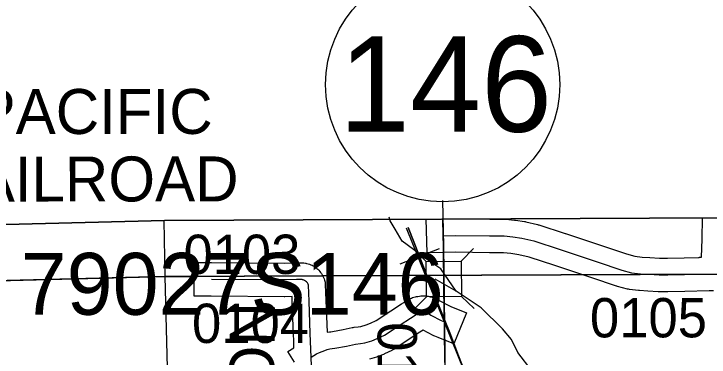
# Model space of a CAD drawing. Extents: x 23.6 to 68.7, y -63 to -29.
# Drawn here: x 43.226 to 44.464, y -33.788 to -33.177 of the extents above; entities that cross this region are included whole.
import ezdxf

# ---------------------------------------------------------------- set-up
doc = ezdxf.new("R2010")
doc.units = 0
for name, color, linetype in [('tdCoClipBndry', 7, 'Continuous'), ('tdCoCoBndry', 7, 'Continuous'), ('tdCoCoBndryPart', 7, 'Continuous'), ('tdCoHydroRiver', 7, 'Continuous'), ('tdCoPriCL', 7, 'Continuous'), ('tdCoPrimary', 7, 'Continuous'), ('tdCoPriNonDiv', 7, 'Continuous'), ('tdCoPriNonDivCL', 7, 'Continuous'), ('tdCoRRCL', 7, 'Continuous'), ('tdCoRROwnerTxt', 7, 'Continuous'), ('tdCoSecRdNmbr', 7, 'Continuous'), ('tdCoSecRdTxt', 7, 'Continuous'), ('tdCoSecRteBand', 7, 'Continuous'), ('tdCoSecRteCL', 7, 'Continuous'), ('tdCoSectLine', 7, 'Continuous'), ('tdCoSectLinePart', 7, 'Continuous'), ('tdCoShieldStRte', 7, 'Continuous'), ('tdCoStrucNonDivPri', 7, 'Continuous'), ('tdCoStrucPriMaintName', 7, 'Continuous'), ('tdCoSurfGravel', 7, 'Continuous'), ('tdCoTwpBndryShd', 7, 'Continuous')]:
    doc.layers.add(name, color=color, linetype=linetype)

msp = doc.modelspace()

# ---------------------------------------------------------------- linework, layer by layer
at = {"layer": 'tdCoClipBndry'}
msp.add_lwpolyline([(32.5923, -42.7484), (32.5183, -35.7733), (32.5031, -34.7682), (32.4957, -33.7858), (32.4988, -33.76), (32.5086, -33.7359), (32.5242, -33.7151), (32.5447, -33.699), (32.5687, -33.6888), (32.5944, -33.6851), (36.5353, -33.6387), (37.5451, -33.6329), (39.5046, -33.6092), (41.4955, -33.5687), (42.4818, -33.5704), (43.4945, -33.5446), (44.4809, -33.54), (48.4512, -33.5006), (56.4135, -33.3762)], dxfattribs=at)
at = {"layer": 'tdCoCoBndry'}
for p, q in [((42.5122, -33.6696), (43.4953, -33.6446)), ((43.4953, -33.6446), (42.5122, -33.6696)), ((43.4953, -33.6446), (44.482, -33.64)), ((44.482, -33.64), (43.4953, -33.6446))]:
    msp.add_line(p, q, dxfattribs=at)
for points in [[(56.4135, -33.3762), (48.4512, -33.5006), (44.4809, -33.54), (43.4945, -33.5446), (42.4818, -33.5704), (41.4955, -33.5687), (39.5046, -33.6092)], [(53.4205, -33.5241), (52.424, -33.5401), (51.427, -33.5565), (50.4445, -33.5691), (49.4558, -33.5847), (48.4525, -33.6006), (47.4567, -33.6082), (47.4353, -33.6084), (46.4575, -33.6183), (46.4433, -33.6186), (45.4539, -33.6298), (44.4817, -33.64), (43.495, -33.6446), (42.5119, -33.6696), (42.483, -33.6703), (41.4975, -33.6686), (40.4923, -33.6896), (39.5062, -33.7091)], [(39.5066, -33.7091), (40.4927, -33.6896), (41.4979, -33.6686), (42.4833, -33.6703), (42.5122, -33.6696), (43.4953, -33.6446), (44.482, -33.64), (45.4542, -33.6298), (46.4436, -33.6186), (46.4578, -33.6183), (47.4356, -33.6084), (47.4571, -33.6082), (48.4528, -33.6006), (49.4561, -33.5847), (50.4448, -33.5691), (51.4274, -33.5565), (52.4244, -33.5401), (53.4208, -33.5241)], [(39.5066, -33.7091), (40.4927, -33.6896), (41.4979, -33.6686), (42.4833, -33.6703), (42.5122, -33.6696), (43.4953, -33.6446), (44.482, -33.64), (45.4542, -33.6298), (46.4436, -33.6186), (46.4578, -33.6183), (47.4356, -33.6084), (47.4571, -33.6082), (48.4528, -33.6006), (49.4561, -33.5847), (50.4448, -33.5691), (51.4274, -33.5565), (52.4244, -33.5401), (53.4208, -33.5241)]]:
    msp.add_lwpolyline(points, dxfattribs=at)
at = {"layer": 'tdCoCoBndryPart'}
for points in [[(42.2811, -33.67), (42.483, -33.6703), (42.5119, -33.6696), (43.495, -33.6446), (43.5474, -33.6443)], [(43.7752, -33.6433), (44.2368, -33.6411)]]:
    msp.add_lwpolyline(points, dxfattribs=at)
at = {"layer": 'tdCoHydroRiver'}
for points in [[(44.0133, -33.6704), (43.9861, -33.6307), (43.9668, -33.6178), (43.9176, -33.5815), (43.9047, -33.5601), (43.8961, -33.5451), (43.894, -33.5387)], [(44.0133, -33.6704), (43.9759, -33.6494)], [(44.164, -33.9137), (44.1569, -33.8364), (44.1488, -33.8128), (44.1232, -33.7799), (44.1119, -33.7563), (44.096, -33.7375), (44.0577, -33.7), (44.0133, -33.6704)]]:
    msp.add_lwpolyline(points, dxfattribs=at)
at = {"layer": 'tdCoPriCL'}
msp.add_lwpolyline([(43.9936, -33.8132), (43.9928, -33.7509), (43.9925, -33.7289), (43.9925, -33.7252), (43.9924, -33.7213), (43.9921, -33.703), (43.9916, -33.6653), (43.9915, -33.6585), (43.9909, -33.5901), (43.9905, -33.5718), (43.9899, -33.5423)], dxfattribs=at)
at = {"layer": 'tdCoPrimary'}
for points in [[(43.9918, -33.6423), (43.9915, -33.6163), (43.9913, -33.5901), (43.9909, -33.5718), (43.9903, -33.5423)], [(43.9918, -33.6423), (43.9915, -33.6163), (43.9913, -33.5901), (43.9909, -33.5718), (43.9903, -33.5423)], [(43.994, -33.8132), (43.9932, -33.7509), (43.9929, -33.7289), (43.9928, -33.7252), (43.9925, -33.703), (43.9921, -33.6758), (43.992, -33.6653), (43.9918, -33.6428), (43.9918, -33.6423), (43.9915, -33.6163), (43.9913, -33.5901), (43.9909, -33.5718), (43.9903, -33.5423)], [(43.994, -33.8132), (43.9932, -33.7509), (43.9929, -33.7289), (43.9928, -33.7252), (43.9925, -33.703), (43.9921, -33.6758), (43.992, -33.6653), (43.9918, -33.6428), (43.9918, -33.6423)], [(43.994, -33.8132), (43.9932, -33.7509), (43.9929, -33.7289), (43.9928, -33.7252), (43.9925, -33.703), (43.9921, -33.6758), (43.992, -33.6653), (43.9918, -33.6428), (43.9918, -33.6423)]]:
    msp.add_lwpolyline(points, dxfattribs=at)
at = {"layer": 'tdCoPriNonDiv'}
msp.add_lwpolyline([(43.9893, -33.5093), (43.9909, -33.5901), (43.9983, -34.2051), (44.0094, -34.6265), (44.0129, -34.7984), (44.0129, -35.1619), (44.0171, -35.5442), (44.0247, -36.0995), (44.0269, -36.2497), (44.0269, -36.3669), (43.7676, -36.3693), (43.5183, -36.3722)], dxfattribs=at)
at = {"layer": 'tdCoPriNonDivCL'}
for points in [[(43.9915, -33.6585), (43.9914, -33.6428), (43.9911, -33.6163), (43.9909, -33.5901), (43.9905, -33.5718), (43.9899, -33.5423)], [(43.9914, -33.6423), (43.9911, -33.6163), (43.9909, -33.5901), (43.9905, -33.5718), (43.9899, -33.5423)], [(43.9936, -33.8132), (43.9928, -33.7509), (43.9925, -33.7289), (43.9925, -33.7252), (43.9921, -33.703), (43.9918, -33.6758), (43.9916, -33.6653), (43.9914, -33.6428), (43.9914, -33.6423)], [(43.9936, -33.8132), (43.9928, -33.7509), (43.9925, -33.7289), (43.9925, -33.7252), (43.9921, -33.703), (43.9918, -33.6758), (43.9916, -33.6653), (43.9915, -33.6585)]]:
    msp.add_lwpolyline(points, dxfattribs=at)
at = {"layer": 'tdCoRRCL'}
msp.add_line((43.983, -33.595), (43.9133, -33.6227), dxfattribs=at)
for points in [[(44.4027, -38.3713), (44.3358, -37.5874), (44.2271, -36.6496), (44.2182, -36.2544), (44.2175, -36.152), (44.2225, -36.1107), (44.3931, -35.287), (44.3999, -35.2211), (44.4008, -35.1899), (44.3999, -35.1638), (44.3822, -34.9509), (44.3516, -34.697), (44.3123, -34.5348), (44.272, -34.4373), (44.2541, -34.3727), (43.9251, -33.5586)], [(43.9277, -33.5575), (43.9379, -33.583), (43.9615, -33.6424), (43.9756, -33.6787), (44.0021, -33.7447), (44.0173, -33.7854), (44.0427, -33.8493)], [(44.0427, -33.8493), (44.0173, -33.7854), (44.0021, -33.7447), (43.9756, -33.6787), (43.9615, -33.6424), (43.9379, -33.583), (43.9277, -33.5575)]]:
    msp.add_lwpolyline(points, dxfattribs=at)
at = {"layer": 'tdCoSecRteBand'}
for points in [[(44.0525, -33.542), (44.0732, -33.5423), (44.0989, -33.5423), (44.1003, -33.5423), (44.1017, -33.5425), (44.1172, -33.5439), (44.1181, -33.544), (44.119, -33.5442), (44.135, -33.5466), (44.1362, -33.5468), (44.1373, -33.5471), (44.1583, -33.552), (44.1595, -33.5523), (44.1607, -33.5527), (44.2076, -33.568), (44.2076, -33.568), (44.2077, -33.568), (44.274, -33.59), (44.2741, -33.59), (44.2741, -33.59), (44.3166, -33.6042), (44.3315, -33.6082), (44.3443, -33.6098), (44.3581, -33.6106), (44.3755, -33.6116), (44.3896, -33.6115), (44.4194, -33.6111), (44.4458, -33.6105), (44.4458, -33.6103), (44.45, -33.6103), (44.4511, -33.5782), (44.452, -33.5401)], [(44.4716, -33.6701), (44.4634, -33.6701), (44.4206, -33.6711), (44.4205, -33.6711), (44.4203, -33.6711), (44.3903, -33.6715), (44.3751, -33.6716), (44.3741, -33.6716), (44.373, -33.6716), (44.3546, -33.6705), (44.3397, -33.6696), (44.3388, -33.6695), (44.3378, -33.6694), (44.322, -33.6675), (44.32, -33.6672), (44.3181, -33.6667), (44.3003, -33.662), (44.2994, -33.6618), (44.2985, -33.6614), (44.2551, -33.6469), (44.1889, -33.625), (44.1433, -33.6101), (44.1247, -33.6057), (44.1107, -33.6036), (44.0974, -33.6023), (44.073, -33.6023), (44.0727, -33.6023), (44.0725, -33.6023), (44.0124, -33.6014), (43.9916, -33.6018), (43.9616, -33.6025), (43.9602, -33.5425), (43.9641, -33.5424)], [(43.7255, -33.7967), (43.714, -33.778), (43.7247, -33.7714), (43.7243, -33.7588), (43.7239, -33.7471), (43.7217, -33.6894), (43.7213, -33.6802), (43.7083, -33.6806), (43.7078, -33.6806), (43.7072, -33.6806), (43.5774, -33.6796), (43.5474, -33.6793), (43.5479, -33.6194), (43.5779, -33.6196), (43.7072, -33.6206), (43.7282, -33.62), (43.7286, -33.62), (43.729, -33.62), (43.7369, -33.62), (43.7372, -33.62), (43.7375, -33.62), (43.7398, -33.62), (43.7424, -33.6201), (43.745, -33.6206), (43.7458, -33.6207), (43.7473, -33.621), (43.7499, -33.6216), (43.7523, -33.6225), (43.7545, -33.6234), (43.7569, -33.6243), (43.7592, -33.6257), (43.7612, -33.6269), (43.7634, -33.6283), (43.7654, -33.63), (43.7671, -33.6316), (43.7691, -33.6333), (43.7708, -33.6354), (43.7722, -33.6372), (43.7738, -33.6393), (43.7751, -33.6416), (43.7762, -33.6436), (43.7774, -33.646), (43.7783, -33.6485), (43.779, -33.6507), (43.7803, -33.6546), (43.7805, -33.6588), (43.7816, -33.687), (43.7816, -33.6871), (43.7816, -33.6871), (43.7838, -33.7437), (43.7881, -33.743), (43.7893, -33.7428), (43.7904, -33.7427), (43.7935, -33.7424), (43.8121, -33.7389), (43.8281, -33.7354), (43.8299, -33.735), (43.8317, -33.7348), (43.839, -33.7341), (43.844, -33.7333), (43.8533, -33.7306), (43.8609, -33.7275), (43.871, -33.7227), (43.897, -33.7055), (43.8971, -33.7055), (43.8972, -33.7054), (43.9159, -33.6932), (43.9162, -33.6931), (43.9164, -33.6929), (43.9243, -33.688), (43.9244, -33.6879), (43.9244, -33.6879), (43.9273, -33.6861), (43.929, -33.685), (43.9309, -33.6842), (43.934, -33.6828), (43.9359, -33.682), (43.9378, -33.6814), (43.9411, -33.6805), (43.943, -33.6799), (43.9451, -33.6797), (43.9484, -33.6792), (43.9504, -33.6789), (43.9525, -33.6789), (43.9558, -33.6788), (43.9579, -33.6788), (43.9599, -33.6791), (43.9633, -33.6795), (43.9653, -33.6798), (43.9673, -33.6803), (43.9705, -33.6812), (43.9725, -33.6818), (43.9744, -33.6826), (43.9775, -33.6839), (43.9794, -33.6847), (43.9812, -33.6857), (43.9833, -33.6871), (43.9993, -33.6955), (44.0042, -33.6975), (44.032, -33.7088), (44.0093, -33.7644), (43.9815, -33.753), (43.9752, -33.7504), (43.9739, -33.7499), (43.9726, -33.7492), (43.9546, -33.7398), (43.9485, -33.7436), (43.93, -33.7557), (43.9023, -33.774), (43.9005, -33.7751), (43.8987, -33.776), (43.8858, -33.7821), (43.885, -33.7825), (43.8841, -33.7829), (43.8742, -33.7868), (43.8728, -33.7874), (43.8714, -33.7878), (43.8592, -33.7913)]]:
    msp.add_lwpolyline(points, dxfattribs=at)
at = {"layer": 'tdCoSecRteCL'}
for points in [[(43.9909, -33.5718), (44.0123, -33.5713), (44.073, -33.5723), (44.0989, -33.5723), (44.1144, -33.5738), (44.1304, -33.5763), (44.1514, -33.5812), (44.1982, -33.5965), (44.2646, -33.6184), (44.308, -33.633), (44.3257, -33.6377), (44.3415, -33.6397), (44.3564, -33.6405), (44.3748, -33.6416), (44.39, -33.6415), (44.4199, -33.6411), (44.4629, -33.6401), (44.4761, -33.64)], [(43.7553, -33.7878), (43.7538, -33.7461), (43.7517, -33.6882), (43.7505, -33.66), (43.7498, -33.6578), (43.7487, -33.6558), (43.7473, -33.654), (43.7455, -33.6525), (43.7436, -33.6513), (43.7414, -33.6505), (43.7399, -33.6502), (43.7392, -33.65), (43.7369, -33.65), (43.729, -33.65), (43.7075, -33.6506), (43.5777, -33.6496)], [(43.7553, -33.7878), (43.76, -33.7849), (43.7649, -33.7822), (43.7699, -33.7798), (43.7751, -33.7777), (43.7794, -33.7759), (43.7838, -33.7744), (43.7883, -33.7733), (43.7929, -33.7726), (43.7976, -33.7722), (43.8181, -33.7682), (43.8345, -33.7647), (43.8429, -33.7639), (43.8508, -33.7625), (43.8631, -33.759), (43.8729, -33.755), (43.8857, -33.7489), (43.9136, -33.7306), (43.9323, -33.7183), (43.9402, -33.7134), (43.9431, -33.7116), (43.9461, -33.7103), (43.9494, -33.7093), (43.9527, -33.7089), (43.9561, -33.7088), (43.9594, -33.7093), (43.9626, -33.7102), (43.9657, -33.7115), (43.9686, -33.7132), (43.9866, -33.7227), (43.9928, -33.7252)], [(43.7568, -34.3634), (43.7572, -34.3101), (43.7569, -34.2762), (43.7566, -34.2422), (43.7586, -34.1777), (43.7584, -34.1479), (43.7617, -34.096), (43.7607, -34.0179), (43.7611, -33.9656), (43.7588, -33.9104), (43.7552, -33.868), (43.7558, -33.8041), (43.7553, -33.7878)]]:
    msp.add_lwpolyline(points, dxfattribs=at)
at = {"layer": 'tdCoSectLine'}
for points in [[(43.4932, -33.5446), (43.495, -33.6446)], [(42.5119, -33.6696), (43.495, -33.6446)], [(43.495, -33.6446), (44.4817, -33.64)], [(43.495, -33.6446), (43.52, -34.6205)]]:
    msp.add_lwpolyline(points, dxfattribs=at)
at = {"layer": 'tdCoSectLinePart'}
for points in [[(43.4932, -33.5446), (43.495, -33.6446)], [(42.5119, -33.6696), (43.495, -33.6446)], [(43.495, -33.6446), (43.5474, -33.6443)], [(43.495, -33.6446), (43.5129, -34.3415)], [(43.7752, -33.6433), (44.2368, -33.6411)]]:
    msp.add_lwpolyline(points, dxfattribs=at)
at = {"layer": 'tdCoShieldStRte'}
msp.add_circle((43.9893, -33.3031), 0.2085, dxfattribs=at)
at = {"layer": 'tdCoStrucNonDivPri'}
for p, q in [((43.9598, -33.6178), (43.9375, -33.5959)), ((44.0224, -33.6171), (44.0443, -33.5947)), ((43.9605, -33.6804), (43.9387, -33.7028)), ((44.0231, -33.6797), (44.0455, -33.7016))]:
    msp.add_line(p, q, dxfattribs=at)
msp.add_lwpolyline([(43.9605, -33.6804), (43.9598, -33.6178), (44.0224, -33.6171), (44.0231, -33.6797)], close=True, dxfattribs=at)
at = {"layer": 'tdCoSurfGravel'}
for points in [[(43.9909, -33.5718), (44.0123, -33.5713), (44.073, -33.5723), (44.0989, -33.5723), (44.1144, -33.5738), (44.1304, -33.5763), (44.1514, -33.5812), (44.1982, -33.5965), (44.2646, -33.6184), (44.308, -33.633), (44.3257, -33.6377), (44.3415, -33.6397), (44.3564, -33.6405)], [(44.39, -33.6415), (44.4199, -33.6411), (44.4629, -33.6401), (44.4761, -33.64), (44.5085, -33.6397), (44.5975, -33.6392), (44.6848, -33.6379), (44.7992, -33.6367), (44.8747, -33.6357), (45.0017, -33.6364), (45.0892, -33.6352), (45.1664, -33.6328), (45.2463, -33.63), (45.3571, -33.6291), (45.4421, -33.6298), (45.4542, -33.6298)], [(43.7553, -33.7878), (43.7553, -33.7878), (43.7538, -33.7461), (43.7517, -33.6882), (43.7505, -33.66), (43.7498, -33.6578), (43.7487, -33.6558), (43.7473, -33.654), (43.7455, -33.6525), (43.7436, -33.6513), (43.7414, -33.6505), (43.7399, -33.6502), (43.7392, -33.65), (43.7369, -33.65), (43.729, -33.65), (43.7075, -33.6506), (43.5777, -33.6496)], [(44.3564, -33.6405), (44.3748, -33.6416), (44.39, -33.6415)], [(43.7553, -33.7878), (43.76, -33.7849), (43.7649, -33.7822), (43.7699, -33.7798), (43.7751, -33.7777), (43.7794, -33.7759), (43.7838, -33.7744), (43.7883, -33.7733), (43.7929, -33.7726), (43.7976, -33.7722), (43.8181, -33.7682), (43.8345, -33.7647), (43.8429, -33.7639), (43.8508, -33.7625), (43.8631, -33.759), (43.8729, -33.755), (43.8857, -33.7489), (43.9136, -33.7306), (43.9323, -33.7183), (43.9402, -33.7134), (43.9431, -33.7116), (43.9461, -33.7103), (43.9494, -33.7093), (43.9527, -33.7089), (43.9561, -33.7088), (43.9594, -33.7093), (43.9626, -33.7102), (43.9657, -33.7115), (43.9686, -33.7132), (43.9866, -33.7227), (43.9928, -33.7252)]]:
    msp.add_lwpolyline(points, dxfattribs=at)
at = {"layer": 'tdCoTwpBndryShd'}
msp.add_lwpolyline([(39.5062, -33.7091), (40.4923, -33.6896), (41.4975, -33.6686), (42.483, -33.6703), (42.5119, -33.6696), (43.495, -33.6446), (44.4817, -33.64), (45.4539, -33.6298), (46.4433, -33.6186), (46.4575, -33.6183), (47.4353, -33.6084), (47.4567, -33.6082), (48.4525, -33.6006), (49.4558, -33.5847), (50.4445, -33.5691), (51.427, -33.5565), (52.424, -33.5401), (53.4205, -33.5241)], dxfattribs=at)

# ---------------------------------------------------------------- texts
at = {"layer": 'tdCoRROwnerTxt'}
for s, p in [('UNION PACIFIC', (42.7837, -33.3912)), ('RAILROAD', (43.0793, -33.5111))]:
    msp.add_text(s, height=0.08, rotation=0.0329, dxfattribs=at).set_placement(p)
at = {"layer": 'tdCoSecRdNmbr'}
for s, rotation, p in [('0103', 0.0339, (43.528, -33.64)), ('0105', 0.0345, (44.2515, -33.7528)), ('0104', 0.0339, (43.5433, -33.7627)), ('0107', 270.0324, (43.8735, -33.7257))]:
    msp.add_text(s, height=0.07, rotation=rotation, dxfattribs=at).set_placement(p)
at = {"layer": 'tdCoSecRdTxt'}
msp.add_text('LEXINGTON', height=0.08, rotation=89.3626, dxfattribs=at).set_placement((43.6843, -34.3087))
at = {"layer": 'tdCoShieldStRte'}
msp.add_text('146', height=0.17, dxfattribs=at).set_placement((43.8048, -33.3869))
at = {"layer": 'tdCoStrucPriMaintName'}
msp.add_text('79027S146', height=0.11, dxfattribs=at).set_placement((43.2384, -33.7125))
msp.add_text('79027S146', height=0.11, dxfattribs=at).set_placement((43.2384, -33.7125))
msp.add_text('79027S146', height=0.11, dxfattribs=at).set_placement((43.2384, -33.7125))

doc.saveas('drawing.dxf')
